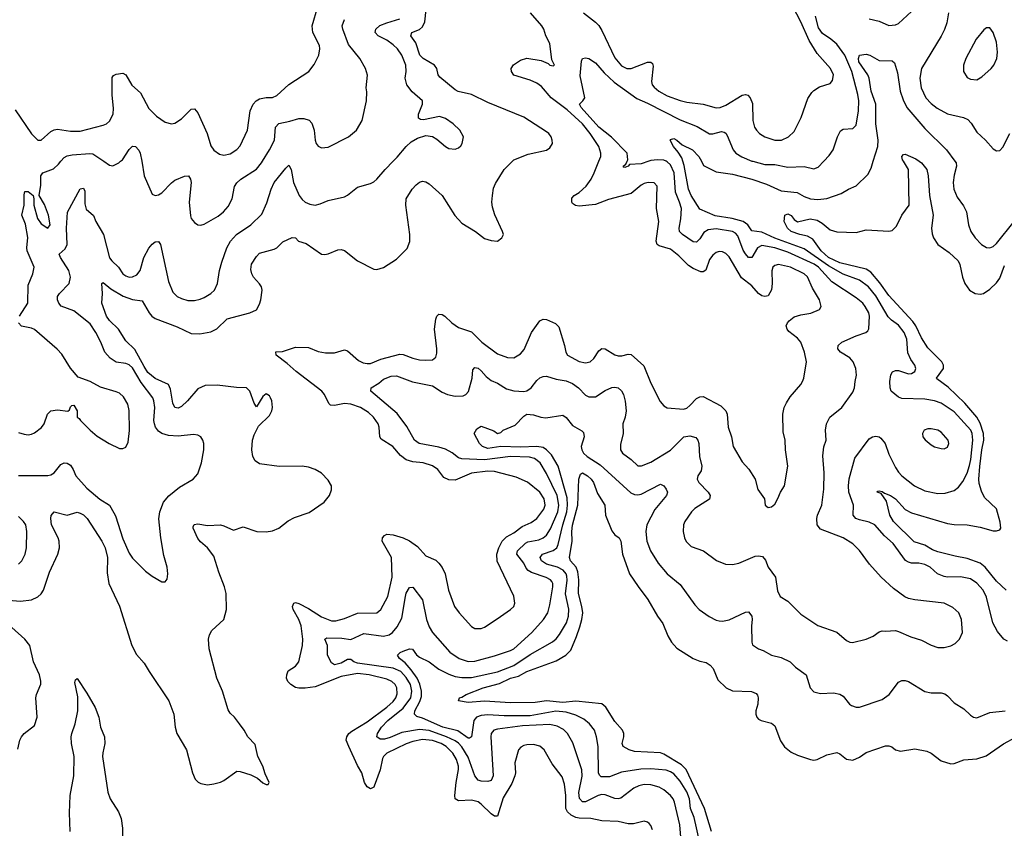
# Model space of a CAD drawing. Header units: inches. Extents: x 1305375 to 1407406, y 744550 to 841633.
# Tile 305 of 509: x 1373258 to 1379298, y 775909 to 780869. Entities that reach past the tile are written whole.
import ezdxf

# ---------------------------------------------------------------- set-up
doc = ezdxf.new("R2010")
doc.units = ezdxf.units.IN
doc.header["$MEASUREMENT"] = 0
doc.layers.add('B3777', color=7, linetype='Continuous')
doc.layers.add('B3778', color=7, linetype='Continuous')

msp = doc.modelspace()

# ---------------------------------------------------------------- linework, layer by layer
at = {"layer": 'B3777', "color": 5}
for points, elevation in [([(1373190, 777308.1), (1373262.4, 777302.4), (1373329.9, 777310.1), (1373370, 777328.4), (1373390, 777347.1), (1373403.2, 777370), (1373440.9, 777479.1), (1373491.3, 777590), (1373502.5, 777630), (1373500.8, 777670), (1373494.4, 777690), (1373453.3, 777770), (1373448.4, 777810), (1373451.6, 777828.4), (1373470, 777850.4), (1373550, 777830.3), (1373610, 777847.2), (1373630, 777842.7), (1373650, 777831.4), (1373672.1, 777810), (1373762.4, 777670), (1373783, 777630), (1373797.3, 777570), (1373795.6, 777475.6), (1373805.4, 777410), (1373870.7, 777270.7), (1373946, 777030), (1373974.8, 776974.8), (1374022.5, 776922.5), (1374052, 776870), (1374174, 776690), (1374203.1, 776610), (1374212.2, 776530), (1374222.4, 776490), (1374282.4, 776390), (1374318, 776250), (1374334, 776210), (1374352.3, 776192.3), (1374370, 776183), (1374410, 776176.4), (1374450, 776182), (1374490, 776192), (1374510, 776202), (1374590, 776259.1), (1374610, 776258), (1374677, 776237), (1374716.1, 776216.1), (1374750, 776187.7), (1374770, 776178), (1374782, 776178), (1374788, 776190), (1374763.3, 776243.3), (1374749.4, 776290), (1374718.4, 776350), (1374702, 776422), (1374657.2, 776470), (1374636, 776510), (1374607.3, 776550), (1374576.2, 776590), (1374550, 776615.1), (1374536.6, 776636.6), (1374502.7, 776750), (1374466.6, 776830), (1374420.3, 777010), (1374417.1, 777070), (1374423.4, 777096.6), (1374437.3, 777122.7), (1374510.7, 777190), (1374526, 777250), (1374524.4, 777350), (1374514.8, 777390), (1374479, 777479), (1374450, 777578), (1374410, 777629.7), (1374366.6, 777666.6), (1374350, 777686.9), (1374321.4, 777750), (1374322.5, 777757.5), (1374328.4, 777771.6), (1374350, 777776.9), (1374410, 777766.4), (1374490, 777769.4), (1374510, 777765), (1374570, 777737.1), (1374630, 777758.3), (1374712, 777730), (1374770, 777726.9), (1374810, 777734), (1374847, 777750), (1374905, 777795), (1374944.1, 777815.9), (1375034.6, 777845.4), (1375126.3, 777910), (1375158.3, 777950), (1375170, 777984.7), (1375171.1, 778010), (1375150, 778045.1), (1375110, 778087.6), (1375070, 778109.7), (1375030, 778124.7), (1374990, 778131.1), (1374850, 778127.1), (1374730, 778145.1), (1374702.6, 778162.6), (1374688.4, 778190), (1374682.4, 778230), (1374686.6, 778290), (1374696.8, 778323.2), (1374723.6, 778376.4), (1374790, 778441.6), (1374804, 778470), (1374808.3, 778490), (1374805.4, 778530), (1374796.9, 778550), (1374790, 778560.7), (1374770, 778574.3), (1374750, 778557.6), (1374710, 778494.5), (1374696.3, 778516.3), (1374670.7, 778590), (1374650, 778610.8), (1374587.3, 778612.7), (1374470, 778627.1), (1374395.6, 778624.4), (1374350, 778603.9), (1374287.6, 778530), (1374250, 778496.5), (1374230, 778486.3), (1374209.3, 778489.3), (1374196.6, 778516.6), (1374182.9, 778602.9), (1374170.5, 778630), (1374090, 778668), (1374044.7, 778704.7), (1374020.8, 778740.8), (1373965.5, 778845.5), (1373910, 778898.2), (1373863.6, 778970), (1373810, 779022.8), (1373791.6, 779050), (1373761.8, 779130), (1373765.3, 779190), (1373761.2, 779250), (1373770, 779256.3), (1373816.9, 779216.9), (1373893.1, 779173.1), (1373950, 779152.1), (1374010, 779144.2), (1374052.3, 779070), (1374068.7, 779050), (1374090, 779036.2), (1374224, 778984), (1374310, 778944.2), (1374362.3, 778942.3), (1374430, 778954.8), (1374466.8, 778973.2), (1374530, 779034.7), (1374670, 779070.2), (1374710, 779089.1), (1374730, 779123.1), (1374738.2, 779150), (1374745.4, 779210), (1374740.7, 779230), (1374730, 779248.3), (1374693.3, 779290), (1374682, 779310), (1374675.9, 779335.9), (1374681.2, 779370), (1374710, 779416), (1374730, 779436.5), (1374819.7, 779460.3), (1374836.4, 779470), (1374873, 779507), (1374930, 779532.2), (1374950, 779530.6), (1374969.2, 779509.2), (1375015.3, 779495.3), (1375110, 779430.3), (1375130, 779427.6), (1375150, 779432.6), (1375210, 779457.4), (1375230, 779458.7), (1375250, 779452.2), (1375330, 779388.9), (1375430, 779339.3), (1375450, 779337.1), (1375490, 779348.4), (1375570, 779399.5), (1375635, 779465), (1375651.6, 779508.4), (1375651.6, 779550), (1375626.3, 779730), (1375628.9, 779770), (1375666.4, 779830), (1375690, 779856), (1375710, 779871.8), (1375730, 779878), (1375750, 779874), (1375770, 779862), (1375850.2, 779790), (1375926.8, 779666.8), (1375970, 779621.1), (1376053.4, 779570), (1376110, 779525.5), (1376150, 779513.4), (1376190, 779511), (1376215.3, 779530), (1376225.2, 779550), (1376220.9, 779570), (1376172.5, 779672.5), (1376158.5, 779718.5), (1376155.2, 779750), (1376158.1, 779790), (1376165.4, 779834.6), (1376176.5, 779863.5), (1376231.2, 779948.8), (1376282, 780000)], 1120), ([(1373250, 778073.5), (1373430, 778073.8), (1373450, 778076.9), (1373469.6, 778090), (1373510, 778140.3), (1373530, 778150.3), (1373550, 778148.8), (1373570, 778136.5), (1373586.7, 778110), (1373603.2, 778070), (1373670, 777994.8), (1373750, 777927.8), (1373808.4, 777890), (1373817.6, 777877.6), (1373845.1, 777825.1), (1373890, 777684.9), (1373930, 777596.3), (1373950, 777566.4), (1374030, 777486.8), (1374070, 777454.8), (1374130, 777421), (1374150, 777421), (1374162, 777438), (1374166, 777470), (1374162, 777510), (1374142.6, 777582.6), (1374123.5, 777690), (1374112.6, 777807.4), (1374117.4, 777850), (1374141.1, 777910), (1374172.7, 777947.3), (1374238.3, 778001.7), (1374322.7, 778050), (1374350, 778084), (1374374.3, 778150), (1374387.8, 778230), (1374387.3, 778270), (1374382, 778290), (1374370, 778309.2), (1374350, 778320.7), (1374323.9, 778323.9), (1374230, 778314.8), (1374170, 778317.2), (1374130, 778329.8), (1374110, 778345.6), (1374092.2, 778370), (1374084.9, 778390), (1374081.7, 778410), (1374087.3, 778490), (1374082, 778530), (1374074.3, 778550), (1374002.4, 778642.4), (1373950, 778734), (1373930, 778751.2), (1373910, 778758.8), (1373850, 778768.1), (1373813.4, 778793.4), (1373779.8, 778830), (1373755.8, 778890), (1373725, 778950), (1373690, 779002.6), (1373590, 779083), (1373511.7, 779111.7), (1373498, 779130), (1373490.8, 779150), (1373490.8, 779170), (1373501.8, 779190), (1373562, 779250), (1373569.2, 779290), (1373558.6, 779330), (1373508.9, 779410), (1373501.3, 779430), (1373537.4, 779462.6), (1373549.9, 779490), (1373545.2, 779590), (1373551.2, 779688.8), (1373630, 779831), (1373650, 779836), (1373657.2, 779817.2), (1373658.2, 779738.2), (1373665.9, 779705.9), (1373710, 779666.8), (1373725.3, 779630), (1373771.7, 779551.7), (1373810, 779408.9), (1373822.6, 779390), (1373863.5, 779350), (1373890, 779310.2), (1373910, 779296.5), (1373930, 779290.2), (1373950, 779291.1), (1373976.6, 779303.4), (1373997, 779330), (1374020.5, 779410), (1374050, 779466.5), (1374070, 779492.6), (1374090, 779506), (1374110, 779508), (1374121.1, 779490), (1374170, 779263), (1374197.7, 779197.7), (1374224.4, 779170), (1374250, 779157.7), (1374290, 779146.7), (1374330, 779145.5), (1374366.1, 779153.9), (1374390, 779165.2), (1374430, 779189.1), (1374452.3, 779210), (1374472.3, 779250), (1374483.1, 779330), (1374497.7, 779382.3), (1374529.8, 779470), (1374552.3, 779510), (1374588.3, 779550), (1374675.6, 779610), (1374744.5, 779675.5), (1374774.6, 779745.4), (1374800.3, 779830), (1374819.8, 779870), (1374890, 779958.4), (1374910, 779975.5), (1374923.7, 779950), (1374938.8, 779870), (1374972.1, 779790), (1374990, 779765.2), (1375010, 779749.3), (1375037.4, 779737.4), (1375070, 779731.1), (1375101.6, 779738.4), (1375150, 779760.3), (1375250, 779781.6), (1375270, 779792.7), (1375330, 779842.3), (1375410, 779863.1), (1375430, 779874), (1375450, 779890.4), (1375500.5, 779950), (1375549.4, 780000)], 1140), ([(1373256.4, 779050), (1373307.7, 779130), (1373310, 779241), (1373338, 779310), (1373346.3, 779350), (1373303.7, 779450), (1373301, 779470), (1373307.4, 779532.6), (1373294.6, 779614.6), (1373270.7, 779670), (1373284.7, 779730), (1373285.1, 779794.9), (1373290, 779814), (1373310, 779814.9), (1373340.7, 779790), (1373344.9, 779770), (1373344.1, 779730), (1373368.4, 779650), (1373390, 779616), (1373430.8, 779589.2), (1373444.2, 779610), (1373435.4, 779670), (1373410, 779735.1), (1373377.6, 779790), (1373387.2, 779852.8), (1373388.7, 779910), (1373399.6, 779930), (1373465.3, 779954.7), (1373496.9, 779983.1), (1373511.1, 780000)], 1160), ([(1373774.2, 780000), (1373810, 779975.8), (1373830, 779972.4), (1373866.3, 779990), (1373877.5, 780000)], 1160), ([(1374006.5, 780000), (1374022.3, 779910), (1374070, 779799.1), (1374090, 779790.5), (1374110, 779794.9), (1374130, 779806.7), (1374190, 779868.8), (1374210, 779883.6), (1374270, 779908.9), (1374292.7, 779910), (1374305.7, 779890), (1374309.2, 779869.2), (1374297.7, 779750), (1374305.1, 779665.1), (1374310.3, 779650), (1374330, 779623.8), (1374350, 779610.4), (1374370, 779608.5), (1374390, 779614.9), (1374476.5, 779663.5), (1374509.4, 779690.6), (1374537.4, 779722.6), (1374561, 779770), (1374574.9, 779845.1), (1374590, 779868.5), (1374614.7, 779890), (1374710, 779952.2), (1374741, 779990), (1374747.4, 780000)], 1160), ([(1377139.8, 775899.8), (1377130, 775926), (1377119.4, 775939.4), (1377110, 775947), (1377090, 775952), (1377022.8, 775937.2), (1376990, 775936.5), (1376929.8, 775949.8), (1376830, 775954.2), (1376762, 775970), (1376690, 775971.7), (1376670, 775975.8), (1376641.1, 775990), (1376618.8, 776010), (1376608.8, 776030), (1376607.5, 776110), (1376600.7, 776180.7), (1376585.2, 776225.2), (1376524.4, 776304.4), (1376476, 776390), (1376450, 776411.8), (1376410, 776423.8), (1376370, 776421.8), (1376350, 776416.1), (1376333, 776407), (1376318.9, 776390), (1376295.6, 776310), (1376299.7, 776250), (1376296.2, 776230), (1376276.7, 776183.3), (1376224.8, 776095.2), (1376190, 775984.2), (1376170, 775983.8), (1376150, 775998), (1376090, 776057.8), (1376070, 776071.9), (1376030, 776082.5), (1375950, 776078.4), (1375930, 776089.8), (1375926.7, 776110), (1375935, 776190), (1375949.3, 776270), (1375949.2, 776290.8), (1375938.4, 776330), (1375914.5, 776370), (1375874.8, 776410), (1375842.7, 776430), (1375790, 776448.4), (1375730, 776452.9), (1375670, 776442.1), (1375630, 776427.9), (1375510, 776369.9), (1375490.1, 776350), (1375483.8, 776336.2), (1375470, 776266.6), (1375432.8, 776167.2), (1375430, 776161.3), (1375410, 776151.1), (1375390, 776162.6), (1375373.8, 776190), (1375357.7, 776250), (1375330, 776294.7), (1375276.5, 776410), (1375261.7, 776450), (1375265.4, 776470), (1375277.6, 776490), (1375295.8, 776504.2), (1375390, 776561.9), (1375510, 776651.2), (1375550, 776687.5), (1375564.9, 776710), (1375573.3, 776733.3), (1375571.2, 776770), (1375560.6, 776790), (1375541.4, 776810), (1375510, 776823.6), (1375402.4, 776850), (1375330, 776859.1), (1375230, 776839.9), (1375070, 776777.6), (1375010, 776768.9), (1374970, 776768.8), (1374950, 776773.4), (1374922.4, 776790), (1374902.8, 776810), (1374894.8, 776830), (1374896.4, 776850), (1374906.1, 776873.9), (1374950, 776904), (1374969.9, 776930.1), (1374993.3, 777030), (1374994.7, 777070), (1374984.6, 777150), (1374970.4, 777190), (1374936.4, 777250), (1374931.8, 777270), (1374939.5, 777290), (1374950, 777294.7), (1374970, 777288.5), (1375030, 777257), (1375110, 777205.2), (1375170, 777181.9), (1375197.9, 777182.1), (1375250, 777194.8), (1375330, 777229.4), (1375449.8, 777230.2), (1375473.3, 777250), (1375517.5, 777330), (1375543.6, 777450), (1375538.7, 777570), (1375481.7, 777670), (1375483, 777690), (1375495.5, 777704.5), (1375510, 777712.3), (1375550, 777709.3), (1375610.1, 777690.1), (1375650, 777671.4), (1375697.8, 777637.8), (1375750, 777580.9), (1375810, 777552.9), (1375830, 777535.3), (1375850, 777508.5), (1375868.4, 777470), (1375889.1, 777370), (1375924.9, 777270), (1375953.7, 777230), (1376030, 777146), (1376050, 777134.4), (1376090, 777133.7), (1376110, 777142), (1376186.9, 777193.1), (1376270, 777250.4), (1376289.6, 777270), (1376296.3, 777290), (1376290, 777333.2), (1376188.2, 777548.2), (1376184.3, 777590), (1376196.9, 777630), (1376218, 777670), (1376243.5, 777696.5), (1376290, 777720.9), (1376340.9, 777759.1), (1376395.5, 777784.5), (1376430, 777809.3), (1376473.9, 777866.1), (1376481.5, 777890), (1376474.7, 777930), (1376450, 777971.4), (1376372.9, 778032.9), (1376303.6, 778063.6), (1376170, 778096.6), (1376130, 778099.9), (1376030, 778088.1), (1375930, 778044.7), (1375890, 778046.5), (1375861, 778061), (1375822.3, 778110), (1375790, 778132.3), (1375732.7, 778150), (1375670, 778156.2), (1375630, 778169.8), (1375595.1, 778195.1), (1375546.4, 778250), (1375475.4, 778295.4), (1375467.3, 778310), (1375464.2, 778370), (1375456.4, 778390), (1375427.7, 778430), (1375398.5, 778458.5), (1375348.2, 778490), (1375289.4, 778510.6), (1375250, 778514.9), (1375190, 778501.2), (1375164, 778504), (1375154.7, 778514.7), (1375128.7, 778570), (1375111.7, 778590), (1374953.3, 778710), (1374899.7, 778759.7), (1374830.9, 778810), (1374830, 778830.8), (1374870, 778832.4), (1374950, 778860.2), (1375030, 778858.9), (1375090, 778832.8), (1375134.3, 778825.7), (1375190, 778825.7), (1375250, 778844.2), (1375270, 778837.2), (1375337.4, 778777.4), (1375364.7, 778764.7), (1375390, 778759.3), (1375410, 778760.6), (1375474.2, 778785.8), (1375590, 778817.8), (1375610, 778815.2), (1375670, 778792.6), (1375710, 778783), (1375750, 778779.7), (1375790, 778783.2), (1375810, 778799.3), (1375816.9, 778823.1), (1375818.1, 778850), (1375802.2, 778970), (1375810, 779030.8), (1375816.9, 779050), (1375830, 779061.5), (1375850, 779059.7), (1375866.7, 779050), (1375908.4, 779008.4), (1375950, 778981.5), (1376030, 778954.9), (1376092.2, 778890), (1376190, 778819.8), (1376250, 778796.5), (1376290, 778794.9), (1376330, 778818.5), (1376353.5, 778846.5), (1376398.7, 778950), (1376450, 779022), (1376470, 779032.4), (1376490, 779030.2), (1376545.4, 779005.4), (1376564.7, 778984.7), (1376600.8, 778870), (1376607.9, 778830), (1376618.4, 778810), (1376690, 778772.4), (1376730, 778763.2), (1376757, 778770), (1376780.4, 778790), (1376810, 778837.4), (1376830, 778851.4), (1376850, 778850.2), (1376910, 778812.1), (1376930, 778806.3), (1376952.7, 778807.3), (1376990, 778817.7), (1377010, 778816), (1377086.5, 778746.5), (1377130, 778639.3), (1377186.7, 778526.7), (1377210, 778499.5), (1377230, 778488.8), (1377330, 778478.9), (1377350, 778486), (1377370, 778502.3), (1377410, 778545.2), (1377430, 778556.1), (1377450, 778557.7), (1377559.3, 778499.3), (1377590, 778470.3), (1377598.2, 778450), (1377604.2, 778370), (1377624.2, 778310), (1377635.5, 778250), (1377690, 778157.3), (1377731.6, 778111.6), (1377770.5, 778050), (1377787, 777987), (1377826.8, 777930), (1377831.3, 777890), (1377850, 777876), (1377870, 777881), (1377890, 777898), (1377910, 777931.3), (1377924.5, 777970), (1377949.7, 778010.3), (1377971.2, 778130), (1377955.6, 778230), (1377953.6, 778290), (1377941.7, 778341.7), (1377939.8, 778450), (1377948.7, 778490), (1377961.5, 778518.5), (1377985.4, 778554.6), (1378049.7, 778630), (1378061, 778650), (1378068.5, 778670), (1378084.8, 778770), (1378073.3, 778830), (1378051.1, 778890), (1378030, 778915.4), (1377976.3, 778956.3), (1377965.4, 778970), (1377960.5, 778990), (1377967.6, 779010), (1377978, 779022), (1378010, 779046), (1378050, 779058.3), (1378111.6, 779068.4), (1378165.2, 779090), (1378175.1, 779110), (1378163.6, 779150), (1378121.5, 779221.5), (1378090, 779291.6), (1378070, 779310.5), (1377986.3, 779350), (1377913, 779367), (1377890, 779361.5), (1377878.5, 779350), (1377872, 779328), (1377874.5, 779250), (1377869.3, 779210.7), (1377850, 779175.6), (1377830, 779169.8), (1377810, 779175.6), (1377790, 779189.8), (1377750, 779235.9), (1377686, 779286), (1377610, 779413.5), (1377590, 779434.5), (1377570, 779445.3), (1377550, 779447.4), (1377530, 779440.4), (1377510, 779424.8), (1377490, 779398), (1377466.9, 779333.1), (1377450, 779321.8), (1377437.1, 779322.9), (1377390, 779343.2), (1377361.6, 779361.6), (1377301.1, 779421.1), (1377250, 779461.5), (1377180.6, 779480.6), (1377169.5, 779489.5), (1377163, 779510), (1377178.6, 779630), (1377164.2, 779710), (1377167.9, 779847.9), (1377150, 779867.6), (1377114, 779870), (1377090, 779863.5), (1377070, 779853.3), (1377010, 779802.4), (1376870, 779765.5), (1376790, 779735.6), (1376690, 779723.8), (1376668.6, 779728.6), (1376650, 779742), (1376644.7, 779750), (1376646.3, 779773.7), (1376659.7, 779790), (1376690, 779808.4), (1376733.4, 779846.6), (1376763, 779890), (1376782.8, 779930), (1376811.2, 780000)], 1080), ([(1377320.7, 775780.7), (1377306.9, 775930), (1377274.1, 776070), (1377266.3, 776090), (1377251.4, 776110), (1377210, 776144.3), (1377180.6, 776160.6), (1377130, 776176.6), (1377090, 776177.8), (1377055.3, 776170), (1377024.8, 776155.2), (1376946.4, 776093.6), (1376930, 776089.4), (1376910, 776091.5), (1376850, 776114.1), (1376830, 776115.8), (1376807.7, 776110), (1376730, 776070.5), (1376710, 776070.7), (1376692, 776092), (1376688, 776128), (1376709.3, 776229.3), (1376706.9, 776266.9), (1376652.2, 776432.2), (1376617.8, 776490), (1376594.1, 776514.1), (1376556, 776536), (1376510, 776545.4), (1376342.5, 776537.5), (1376190, 776516.9), (1376166, 776510), (1376151.1, 776490), (1376148.1, 776470), (1376163.2, 776230), (1376150, 776203.1), (1376130, 776195.3), (1376090, 776198.5), (1376070, 776204.8), (1376050, 776231.2), (1376010, 776344.9), (1375970, 776408.5), (1375950.5, 776430.5), (1375930, 776444.8), (1375876.9, 776470), (1375770, 776508.5), (1375710, 776515), (1375603.4, 776496.6), (1375530, 776465.2), (1375496.6, 776456.6), (1375470, 776455.5), (1375450, 776469.6), (1375453.3, 776490), (1375477, 776530), (1375516.9, 776570), (1375610, 776646.5), (1375656.9, 776710), (1375663.6, 776750), (1375654.6, 776790), (1375630, 776833.6), (1375596.3, 776870), (1375550, 776892), (1375330, 776921.5), (1375308.9, 776930), (1375290, 776944.3), (1375270, 776945.2), (1375230, 776920.9), (1375190, 776911.2), (1375170, 776923.6), (1375147.1, 776970), (1375147.3, 777030), (1375129.7, 777070), (1375142.7, 777077.3), (1375234.8, 777074.8), (1375290, 777066.7), (1375370, 777104), (1375490, 777087.1), (1375524.5, 777095.5), (1375546, 777110), (1375574.6, 777145.4), (1375602.2, 777197.8), (1375624.5, 777330), (1375630, 777350.4), (1375650, 777386.4), (1375670, 777388.2), (1375729.3, 777309.3), (1375753.1, 777190), (1375770, 777144.2), (1375790, 777108.9), (1375897.3, 776990), (1375954.3, 776950), (1376010, 776931.3), (1376050, 776934), (1376170, 776965.8), (1376270, 776998.7), (1376290, 777009.4), (1376399.8, 777110), (1376471.8, 777190), (1376497.4, 777230), (1376510, 777278.8), (1376527.9, 777390), (1376529.1, 777410), (1376522.6, 777422.6), (1376513.4, 777433.4), (1376488, 777448), (1376397.7, 777477.7), (1376376.5, 777490), (1376364.4, 777504.4), (1376350, 777535.6), (1376307.5, 777590), (1376313, 777610), (1376361.3, 777658.7), (1376375, 777665), (1376442.6, 777677.4), (1376470.3, 777689.7), (1376490, 777707.2), (1376514.3, 777745.7), (1376560.3, 777850), (1376566.1, 777890), (1376556.1, 777950), (1376490, 778085.6), (1376451.2, 778150), (1376417.2, 778177.2), (1376385.7, 778185.7), (1376270, 778189), (1376110, 778169.3), (1375970, 778174.5), (1375950, 778181.3), (1375911.6, 778211.6), (1375870, 778234.1), (1375830, 778246.4), (1375708, 778270), (1375680.3, 778290), (1375633.3, 778373.3), (1375574, 778454), (1375411.8, 778590), (1375415.1, 778610), (1375461.8, 778638.2), (1375490, 778663.1), (1375538, 778682), (1375570, 778684.7), (1375667.9, 778647.9), (1375790, 778623.2), (1375850, 778583.5), (1375881.6, 778570), (1375930, 778560.1), (1375977.7, 778562.3), (1375995.8, 778570), (1376011.1, 778588.9), (1376033.3, 778670), (1376038.4, 778721.6), (1376050, 778734.9), (1376070, 778730.3), (1376090, 778715.3), (1376120.7, 778680.7), (1376150, 778656.1), (1376190, 778640.2), (1376245.1, 778605.1), (1376290, 778592.3), (1376350, 778588.9), (1376370, 778592.9), (1376396.8, 778610), (1376430, 778656.5), (1376448.3, 778671.7), (1376470, 778680.9), (1376490, 778682), (1376550, 778663), (1376610, 778652.8), (1376650, 778636.9), (1376686.6, 778610), (1376730, 778565.8), (1376750, 778555.2), (1376790, 778555.6), (1376850, 778594.7), (1376890, 778612.1), (1376910, 778615.2), (1376930, 778610.2), (1376950, 778592.9), (1376962.5, 778570), (1376972.1, 778527.9), (1376977.8, 778470), (1376972.2, 778430), (1376959, 778390), (1376961.1, 778330), (1376943.8, 778263.8), (1376943.8, 778230), (1376957.1, 778210), (1377010, 778171.6), (1377050, 778132.9), (1377071.8, 778131.8), (1377130, 778154.8), (1377250, 778227.7), (1377332, 778310), (1377370, 778316), (1377405.2, 778305.2), (1377418.3, 778290), (1377424.7, 778270), (1377427.9, 778190), (1377443.8, 778130), (1377439.4, 778100.6), (1377418.4, 778070), (1377414, 778050), (1377424.9, 778030), (1377482.3, 777970), (1377494, 777950), (1377490, 777928.4), (1377399.6, 777870), (1377380.3, 777850), (1377339.5, 777790), (1377330.3, 777770), (1377328.8, 777730), (1377336.5, 777690), (1377347.1, 777667.1), (1377376.4, 777636.4), (1377452.7, 777610), (1377532.3, 777552.3), (1377588.2, 777528.2), (1377630, 777527.7), (1377670, 777534.7), (1377770, 777577.3), (1377790, 777580.9), (1377815.1, 777575.1), (1377833.4, 777553.4), (1377850.3, 777510), (1377895.6, 777450), (1377906.1, 777366.1), (1377922.4, 777330), (1377970, 777301.3), (1378050, 777221.6), (1378153.5, 777153.5), (1378270, 777111.8), (1378330, 777060.7), (1378350, 777050.6), (1378368, 777048), (1378451.2, 777068.8), (1378493.1, 777086.9), (1378530, 777113), (1378550, 777120.5), (1378570, 777117.1), (1378630, 777122.4), (1378650, 777116.4), (1378724.2, 777084.2), (1378790, 777063.1), (1378850, 777032.7), (1378890, 777018.4), (1378930, 777018.4), (1378971.2, 777028.8), (1378997.4, 777042.6), (1379023.7, 777070), (1379042, 777110), (1379035.1, 777190), (1379018.4, 777230), (1378983.1, 777263.1), (1378930, 777290.8), (1378750.3, 777309.7), (1378710, 777319.1), (1378688.8, 777328.8), (1378618.8, 777378.8), (1378542, 777450), (1378471.1, 777530), (1378410, 777612.6), (1378370, 777654.5), (1378310, 777690.8), (1378170, 777744.5), (1378150.8, 777770), (1378147.9, 777810), (1378152, 777830), (1378178.5, 777890), (1378191.7, 777988.3), (1378193.8, 778090), (1378185.7, 778194.3), (1378191.9, 778248.1), (1378205.1, 778290), (1378202.3, 778350), (1378207.6, 778390), (1378229, 778431), (1378301.3, 778490), (1378370, 778584.4), (1378379.2, 778610), (1378382.7, 778650), (1378392.5, 778687.5), (1378386.8, 778730), (1378371.6, 778770), (1378350, 778794.2), (1378293.3, 778830), (1378277.3, 778850), (1378278.9, 778870), (1378301.3, 778890), (1378389.1, 778929.1), (1378449.5, 778950), (1378460.3, 778959.7), (1378467.9, 778972.1), (1378471.1, 779050), (1378466.3, 779070), (1378445.4, 779110), (1378429.8, 779130), (1378390, 779163.4), (1378239.8, 779259.8), (1378158.1, 779350), (1378131.3, 779370), (1377970, 779443.4), (1377890, 779469.6), (1377810, 779483), (1377784.4, 779470), (1377750, 779409.7), (1377730, 779410.8), (1377710, 779431.5), (1377695.7, 779455.7), (1377663.8, 779543.8), (1377650, 779558.4), (1377630, 779569.3), (1377530, 779585.8), (1377480.9, 779579.1), (1377455.7, 779564.3), (1377430, 779524.2), (1377410, 779504.1), (1377390, 779505.2), (1377324.1, 779550), (1377306.1, 779570), (1377303.2, 779590), (1377313.9, 779646.1), (1377317.1, 779710), (1377306.7, 779750), (1377281.7, 779810), (1377273.5, 779930), (1377250, 779978.5), (1377230, 779997.3), (1377224.1, 780000)], 1060), ([(1377117, 780000), (1377070, 779985.4), (1376999.1, 779980.9), (1376990, 779969.7), (1376970, 779962), (1376963.9, 779963.9), (1376959.3, 779970), (1376977.5, 779982.5), (1376985.2, 780000)], 1060), ([(1379317.7, 777057.7), (1379295.8, 777070), (1379256.1, 777116.1), (1379227.4, 777170), (1379190, 777327), (1379169, 777370), (1379130, 777413.5), (1379090, 777438.6), (1379030, 777451.3), (1378950.1, 777449.9), (1378930, 777453.7), (1378889.2, 777469.2), (1378842.6, 777510), (1378810, 777527.1), (1378774.6, 777534.6), (1378730, 777535.5), (1378710, 777540.5), (1378691.7, 777551.7), (1378616.5, 777656.5), (1378562.9, 777702.9), (1378504.5, 777770), (1378470, 777786.6), (1378410, 777800.2), (1378388, 777810), (1378379.2, 777819.2), (1378372.1, 777830), (1378373.3, 777890), (1378345.5, 777970), (1378343, 778010), (1378346.7, 778053.3), (1378381.6, 778178.4), (1378470, 778297), (1378490, 778310.3), (1378510, 778314.3), (1378530, 778310.3), (1378541.8, 778301.8), (1378567.6, 778270), (1378590, 778203.8), (1378630, 778122.4), (1378650, 778093.4), (1378670, 778071.7), (1378746.7, 778010), (1378810, 777978.6), (1378890, 777962.9), (1378936.4, 777963.6), (1378990, 777980.7), (1379017.9, 778002.1), (1379044.5, 778035.5), (1379070, 778087.6), (1379085.1, 778134.9), (1379092.7, 778170), (1379104.5, 778290), (1379100.9, 778330), (1379092.5, 778350), (1378990, 778462.4), (1378910, 778516), (1378870, 778530.7), (1378810, 778541.6), (1378670, 778544.2), (1378650, 778553.7), (1378604.4, 778590), (1378597.6, 778610), (1378595.8, 778650), (1378602.6, 778690), (1378612.3, 778707.7), (1378630, 778717.6), (1378650, 778717.4), (1378710, 778697.3), (1378730, 778698), (1378749.6, 778710), (1378755.5, 778730), (1378749.7, 778750), (1378724.6, 778784.6), (1378705.9, 778825.9), (1378699.5, 778910), (1378683, 778950), (1378650, 778995.4), (1378605.8, 779025.8), (1378585.7, 779045.7), (1378510, 779174.2), (1378464.9, 779230), (1378410, 779270.3), (1378310, 779307.7), (1378219.8, 779359.8), (1378070, 779464.1), (1377890, 779527.7), (1377810, 779565.6), (1377750, 779573.6), (1377725, 779610), (1377696.8, 779630), (1377628.4, 779648.4), (1377525.4, 779665.4), (1377430, 779705.6), (1377378.1, 779790), (1377360.4, 779830), (1377333.5, 779973.5), (1377326, 780000)], 1040), ([(1377440.1, 780000), (1377454, 779974), (1377530, 779935.5), (1377630, 779921.5), (1377750.1, 779890.1), (1377838.8, 779858.8), (1377930, 779818.5), (1378027.9, 779807.9), (1378070, 779783.8), (1378110, 779769.4), (1378153.7, 779766.3), (1378209, 779771), (1378298.5, 779801.5), (1378342.7, 779830), (1378389.8, 779850.2), (1378461.4, 779918.6), (1378481.9, 779958.1), (1378494.8, 780000)], 1040), ([(1377755.3, 780000), (1377830, 779979.5), (1377890, 779981.2), (1377970, 779964.4), (1378070, 779967.7), (1378130, 779954.3), (1378156.4, 779963.6), (1378190.8, 780000)], 1060), ([(1379310.7, 777370), (1379250, 777423.9), (1379181.8, 777510), (1379150, 777534.8), (1379070, 777564.5), (1378997.2, 777577.2), (1378890, 777604.2), (1378857.1, 777617.1), (1378810, 777645.5), (1378745.6, 777665.6), (1378618, 777790), (1378595.6, 777830), (1378576.1, 777916.1), (1378543, 777963), (1378519.3, 777970), (1378522.5, 777977.5), (1378530, 777979.1), (1378550, 777975.2), (1378564.2, 777964.2), (1378601.1, 777950), (1378630, 777930.2), (1378690, 777864.6), (1378730, 777843.7), (1378950, 777779.1), (1378990, 777772.9), (1379071.3, 777771.3), (1379150, 777756.8), (1379230, 777734.2), (1379250, 777733.4), (1379270, 777740.3), (1379276.1, 777750), (1379273.8, 777786.2), (1379250, 777868.5), (1379177.8, 777937.8), (1379157.7, 777977.7), (1379144.6, 778024.6), (1379142.5, 778050), (1379148.9, 778128.9), (1379161, 778230), (1379173.3, 778290), (1379170.5, 778330), (1379150, 778394.7), (1379130, 778430.9), (1379057.1, 778517.1), (1378954.7, 778614.7), (1378884.8, 778664.8), (1378882.4, 778670), (1378925.6, 778730), (1378925.3, 778750), (1378914.5, 778770), (1378830, 778855.1), (1378790, 778917.7), (1378756.6, 778990), (1378738.1, 779018.1), (1378590, 779177.9), (1378535, 779255), (1378480.2, 779320.2), (1378450, 779339.4), (1378290, 779377.2), (1378219.9, 779410), (1378175.8, 779450), (1378122.8, 779522.8), (1378090, 779541.8), (1378043.7, 779550), (1377991.5, 779570), (1377967.7, 779590), (1377948.4, 779630), (1377951.4, 779668.6), (1377970, 779676.9), (1377990, 779666.7), (1378010, 779642), (1378030, 779629.1), (1378106.5, 779646.5), (1378150, 779638.2), (1378180.3, 779620.3), (1378230, 779580.3), (1378270, 779566.7), (1378390, 779563.2), (1378450, 779579.3), (1378590, 779571.3), (1378610, 779575.2), (1378637.3, 779602.7), (1378670, 779670.4), (1378713.7, 779730), (1378709.6, 779950), (1378680.2, 780000)], 1020), ([(1378776, 780000), (1378790.3, 779990), (1378823.9, 779950), (1378831.5, 779910), (1378839.8, 779790), (1378860.9, 779670), (1378850.7, 779590), (1378855.2, 779555.2), (1378863.9, 779530), (1378890, 779489.4), (1378960.4, 779440.4), (1379014.5, 779390), (1379026.2, 779366.2), (1379041.9, 779290), (1379055.9, 779250), (1379085.8, 779210), (1379119.3, 779190), (1379150, 779184.3), (1379171.3, 779188.7), (1379210, 779215.2), (1379250, 779253.6), (1379270, 779284), (1379299.9, 779360.1)], 1020), ([(1378995.1, 780000), (1379002.4, 779990), (1379004.2, 779970), (1378990, 779914), (1378984.9, 779870), (1378989, 779830), (1379010, 779779.1), (1379047, 779727), (1379065.7, 779690), (1379078.9, 779610), (1379093.1, 779570), (1379119.5, 779530), (1379158.7, 779490), (1379190, 779470.3), (1379210, 779468.9), (1379230, 779477.7), (1379250, 779495.2), (1379359.8, 779630), (1379403.2, 779690), (1379427.5, 779750), (1379448.1, 779870), (1379433.8, 780000)], 1040), ([(1373250, 778337), (1373286.1, 778326.1), (1373310, 778323.1), (1373330, 778326.7), (1373350, 778334.4), (1373392.9, 778367.1), (1373407.8, 778390), (1373429.7, 778450), (1373450, 778468.5), (1373490, 778475.6), (1373552.5, 778467.5), (1373564.7, 778475.3), (1373570, 778494), (1373578, 778502), (1373590, 778504.7), (1373610.4, 778470), (1373611.3, 778430), (1373623, 778423), (1373630.6, 778410), (1373690.2, 778350.2), (1373734.1, 778314.1), (1373806.8, 778270), (1373870, 778239.3), (1373890, 778238), (1373910, 778247.3), (1373923.5, 778276.5), (1373930.9, 778349.1), (1373930.7, 778470.7), (1373922, 778510), (1373895.5, 778555.5), (1373870, 778577.3), (1373850, 778586.2), (1373754.1, 778614.1), (1373690, 778648.4), (1373616.6, 778676.6), (1373570, 778732), (1373517.2, 778817.2), (1373488.4, 778848.4), (1373350, 778967.4), (1373330, 778976.5), (1373269.8, 778989.8), (1373251.2, 779010)], 1160), ([(1377429.1, 775829.1), (1377396.1, 775976.1), (1377373.4, 776030), (1377367.7, 776090), (1377350, 776132.5), (1377310, 776198.1), (1377270, 776243.2), (1377250, 776256.1), (1377224.7, 776264.7), (1377130, 776274), (1377068.7, 776271.3), (1376950, 776253.6), (1376875.7, 776224.3), (1376825.1, 776225.1), (1376814.6, 776234.6), (1376809.3, 776249.3), (1376806.3, 776410), (1376796.8, 776470), (1376783.5, 776510), (1376754.2, 776550), (1376718, 776578), (1376670, 776602.6), (1376610, 776621.4), (1376548, 776628), (1376390, 776599.8), (1376230, 776598.1), (1376130, 776605.3), (1376090, 776601.8), (1376060.7, 776590), (1376044.1, 776570), (1376030.1, 776469.9), (1376017.3, 776462.7), (1376010, 776462.5), (1375946.6, 776506.6), (1375854.8, 776530), (1375730, 776585.5), (1375694.8, 776594.8), (1375681.1, 776610), (1375682.3, 776630), (1375713.8, 776686.2), (1375723.3, 776716.7), (1375722.4, 776750), (1375712.4, 776792.4), (1375695.5, 776830), (1375660.1, 776880.1), (1375623.3, 776923.3), (1375587.8, 776950), (1375576.8, 776970), (1375593.1, 776986.9), (1375610, 776995.7), (1375650, 777010.1), (1375666.9, 777006.9), (1375692.7, 776972.7), (1375710, 776958.9), (1375770, 776930.7), (1375830, 776885.4), (1375890, 776855), (1375930, 776840.7), (1375970, 776833), (1376030, 776833.8), (1376190, 776868.9), (1376290, 776907.5), (1376390, 776974.3), (1376527.2, 777052.8), (1376550, 777072), (1376570, 777098.2), (1376613.4, 777170), (1376625.6, 777210), (1376627.5, 777252.5), (1376606.5, 777346.5), (1376617.1, 777430), (1376615.3, 777455.3), (1376610.7, 777470.7), (1376592.3, 777492.3), (1376557.1, 777510), (1376489, 777530), (1376458.6, 777550), (1376451.6, 777570), (1376464.8, 777590), (1376530, 777612.7), (1376552.7, 777630), (1376562, 777650), (1376590.2, 777770), (1376614.3, 777850), (1376619.4, 777890), (1376616.7, 777936.7), (1376560.5, 778130), (1376520, 778200), (1376490.7, 778230.7), (1376470, 778244), (1376430, 778251.2), (1376330, 778245.7), (1376210, 778250.6), (1376130, 778239.1), (1376097.6, 778250), (1376079.6, 778270), (1376045.2, 778330), (1376061.5, 778358.5), (1376090, 778375.5), (1376166.4, 778346.4), (1376190, 778331), (1376210, 778336), (1376224, 778350), (1376297.8, 778382.2), (1376350, 778436.4), (1376370, 778448.4), (1376410, 778444.9), (1376454.8, 778430), (1376485.8, 778425.8), (1376590, 778443.7), (1376610, 778428.5), (1376650, 778379.7), (1376707.3, 778347.3), (1376716.2, 778336.2), (1376720.7, 778310), (1376703.2, 778250), (1376706.4, 778230), (1376717.7, 778210), (1376739.3, 778190), (1376818.1, 778138.1), (1377007.2, 777967.2), (1377030, 777956.6), (1377050, 777953.9), (1377070, 777957.9), (1377190, 778019.5), (1377210, 778010.4), (1377224.6, 777990), (1377232.9, 777970), (1377226, 777950), (1377155.4, 777864.6), (1377105.2, 777770), (1377100.2, 777730), (1377104.7, 777670), (1377128.2, 777610), (1377175.1, 777535.1), (1377230.1, 777470.1), (1377310, 777405.3), (1377399.2, 777279.2), (1377427.3, 777250), (1377487.1, 777207.1), (1377530, 777184.6), (1377550, 777180.9), (1377570, 777180.2), (1377610, 777188), (1377710, 777234.9), (1377730, 777235.8), (1377748.7, 777210), (1377751.6, 777190), (1377747.7, 777150), (1377748.8, 777050), (1377754, 777034), (1377790, 777010.5), (1377819.9, 776999.9), (1377870, 776970.5), (1377930, 776957.4), (1377985.3, 776930), (1378016.7, 776896.7), (1378083.1, 776850), (1378106.7, 776770), (1378130, 776745.5), (1378170, 776735.5), (1378250, 776740.4), (1378290, 776732.2), (1378310, 776719.3), (1378348.7, 776670), (1378361.3, 776661.3), (1378390, 776651.6), (1378410, 776652.7), (1378550, 776698.9), (1378592.8, 776730), (1378650, 776806), (1378670, 776815.8), (1378690, 776815.3), (1378710, 776808.5), (1378810, 776747.4), (1378850, 776740.2), (1378910, 776739.6), (1378933.4, 776733.4), (1378950, 776722.4), (1378990, 776678.7), (1379050, 776642.4), (1379090, 776602.4), (1379110.3, 776590.3), (1379130, 776587.4), (1379210, 776619.7), (1379303.7, 776630)], 1040), ([(1377503, 775890), (1377460.1, 776030), (1377345.8, 776270), (1377317.8, 776297.8), (1377210, 776364.5), (1377188.9, 776371.1), (1377030, 776379.6), (1376996.3, 776390), (1376959.7, 776410), (1376954.2, 776430), (1376963.5, 776470), (1376963.5, 776490), (1376955.1, 776510), (1376910, 776564.4), (1376852.9, 776652.9), (1376830, 776671.7), (1376670, 776687.9), (1376590, 776680.1), (1376489.7, 776690.3), (1376421.1, 776681.1), (1376270, 776677.7), (1376110, 776688.4), (1376010, 776680.3), (1375949.2, 776690), (1375955.3, 776710), (1375970, 776713.1), (1375997.6, 776730), (1376102, 776770), (1376202.3, 776797.7), (1376270, 776829.1), (1376317.5, 776842.5), (1376370, 776870.1), (1376550, 776935.5), (1376609.5, 776970.5), (1376638.2, 777001.8), (1376674.6, 777085.4), (1376695, 777145), (1376707.5, 777190), (1376712, 777230), (1376707.5, 777270), (1376685.9, 777350), (1376687.6, 777432.4), (1376682, 777482), (1376671.3, 777511.3), (1376637.4, 777550), (1376631.5, 777570), (1376647.5, 777670), (1376646, 777730), (1376650, 777768.2), (1376682.3, 777890), (1376688.7, 778050), (1376699.1, 778080.9), (1376710, 778088.4), (1376741.7, 778070), (1376764.6, 778050), (1376779.1, 778030), (1376802.6, 777962.6), (1376847, 777890), (1376852.7, 777830), (1376890, 777734), (1376908.9, 777708.9), (1376935.5, 777690), (1376946.4, 777670), (1376955.6, 777590), (1376998.6, 777470), (1377051.5, 777391.5), (1377112.3, 777312.3), (1377170.1, 777210.1), (1377204.1, 777164.1), (1377233.4, 777090), (1377255.8, 777050), (1377290, 777013.6), (1377390, 776950.2), (1377430, 776933.6), (1377470, 776925.7), (1377494.9, 776910), (1377512.2, 776890), (1377540.1, 776820.1), (1377592.7, 776770), (1377630, 776752.7), (1377747.6, 776747.6), (1377775.3, 776735.3), (1377784.9, 776724.9), (1377788.9, 776708.9), (1377786.7, 776670), (1377774.3, 776630), (1377773.4, 776610), (1377780.3, 776590), (1377790, 776578.4), (1377806.8, 776570), (1377870, 776553.1), (1377890, 776538.4), (1377925.3, 776445.3), (1377950, 776408.5), (1377990, 776375.6), (1378030, 776356.9), (1378110, 776330.3), (1378130, 776327.6), (1378150, 776331.7), (1378210, 776359.6), (1378270, 776374), (1378290, 776364.9), (1378330, 776333.7), (1378370, 776327.2), (1378410, 776344.9), (1378450, 776374.9), (1378570, 776413.8), (1378590, 776415.6), (1378608.8, 776408.8), (1378630.4, 776390.4), (1378661.3, 776381.3), (1378750, 776395.8), (1378822.8, 776382.8), (1378850, 776370.7), (1378910, 776323.8), (1378970, 776304.9), (1378990, 776307), (1379050, 776329.2), (1379130, 776335.8), (1379187.3, 776352.7), (1379292.8, 776427.2), (1379370, 776468)], 1020), ([(1373251.6, 777530), (1373271.2, 777550), (1373292.1, 777590), (1373299.2, 777630), (1373302.4, 777730), (1373295.1, 777770), (1373282.3, 777790), (1373250, 777820.4)], 1140), ([(1373246.4, 776393.6), (1373259.8, 776450), (1373269, 776471), (1373286, 776490), (1373350, 776540.4), (1373366, 776590), (1373358, 776710), (1373361.6, 776730), (1373386.9, 776793.1), (1373388.8, 776811.2), (1373380.2, 776850), (1373343.2, 776930), (1373319.5, 777030), (1373290.6, 777070), (1373210, 777140.7)], 1120), ([(1373568.8, 775890), (1373564.3, 776004.3), (1373567.4, 776110), (1373591.2, 776230), (1373592.8, 776350), (1373575.8, 776430), (1373574.2, 776470), (1373577.3, 776490), (1373599.1, 776550), (1373615.6, 776630), (1373615.7, 776715.7), (1373596.2, 776803.8), (1373600.8, 776819.2), (1373610, 776827.7), (1373670, 776737.6), (1373720.7, 776650), (1373742.8, 776590), (1373754.2, 776530), (1373778.4, 776470), (1373779.7, 776430), (1373767.2, 776372.8), (1373766.8, 776350), (1373799.7, 776130), (1373812.9, 776090), (1373863.7, 776010), (1373880.6, 775970), (1373889.4, 775909.4), (1373888.4, 775790)], 1080)]:
    msp.add_lwpolyline(points, dxfattribs=dict(at, elevation=elevation))
at = {"layer": 'B3777', "color": 5, "elevation": 1060}
msp.add_lwpolyline([(1378850, 778359.7), (1378830, 778358.7), (1378807.7, 778350), (1378795.5, 778330), (1378798, 778310), (1378811.9, 778291.9), (1378850, 778261.6), (1378870, 778248.5), (1378910, 778238.4), (1378930, 778237.1), (1378950, 778246), (1378958.7, 778270), (1378954, 778290), (1378910, 778338.3), (1378890, 778350.9)], close=True, dxfattribs=at)
at = {"layer": 'B3778', "color": 5}
for points, elevation in [([(1373230, 780316.4), (1373330, 780168.9), (1373370, 780130.3), (1373390, 780130.3), (1373450, 780182), (1373470, 780193.7), (1373490, 780196.1), (1373570, 780185.3), (1373630, 780185.5), (1373770, 780222), (1373790, 780230.3), (1373810, 780247), (1373830.6, 780290), (1373833.9, 780326.1), (1373825.1, 780405.1), (1373826.4, 780513.6), (1373834.5, 780525.5), (1373850, 780535), (1373890, 780540.2), (1373910.1, 780530.1), (1373947, 780467), (1373999, 780419), (1374050, 780324.6), (1374097.7, 780277.7), (1374150, 780239.5), (1374190, 780228.8), (1374210, 780233.4), (1374250, 780260.3), (1374310, 780320.3), (1374330, 780322.4), (1374350, 780297.1), (1374407.2, 780170), (1374430, 780094), (1374450, 780068), (1374483.4, 780043.4), (1374510, 780037), (1374550, 780045.7), (1374590, 780072.2), (1374610, 780094.9), (1374656.4, 780190), (1374671.5, 780310), (1374690, 780350.3), (1374709.2, 780370.8), (1374730, 780382.2), (1374770, 780392.2), (1374810, 780392.3), (1374836.6, 780403.4), (1374908.6, 780471.4), (1375031.6, 780550), (1375065.5, 780594.5), (1375093.3, 780650), (1375099.8, 780690), (1375096.4, 780710), (1375056.8, 780790), (1375051.8, 780830), (1375087.3, 780950)], 1180), ([(1376282, 780000), (1376290, 780008.1), (1376376.5, 780043.5), (1376490, 780069.1), (1376510, 780083.1), (1376525.7, 780110), (1376525.1, 780130), (1376518, 780150), (1376505.1, 780170), (1376490, 780181.5), (1376350, 780269.7), (1376130, 780359.8), (1376030.5, 780410.5), (1375948.7, 780428.7), (1375930, 780437.3), (1375835.2, 780515.2), (1375824.7, 780530), (1375816.3, 780570), (1375802, 780590), (1375732.5, 780630), (1375713.5, 780650), (1375687.3, 780727.3), (1375658.6, 780770), (1375664.2, 780790), (1375710.9, 780809.1), (1375730, 780824.5), (1375744, 780856), (1375757.8, 780990)], 1120), ([(1376717, 780910), (1376790, 780854), (1376810, 780833.7), (1376830, 780803.1), (1376910, 780634.9), (1376950, 780586.3), (1376982, 780570), (1377010, 780569.4), (1377110, 780607.1), (1377130, 780608.5), (1377139.5, 780599.5), (1377143.8, 780583.8), (1377133.7, 780490), (1377139, 780470), (1377150, 780453.8), (1377178.6, 780430), (1377230, 780402.5), (1377310, 780372.1), (1377350, 780362.2), (1377450.1, 780350.1), (1377530, 780327.7), (1377556, 780330), (1377590, 780343.8), (1377690, 780406.3), (1377710, 780410.3), (1377724.7, 780404.7), (1377740.3, 780390), (1377753.5, 780353.5), (1377756.1, 780250), (1377766.3, 780210), (1377778, 780190), (1377796.4, 780170), (1377830, 780150.2), (1377890, 780130.3), (1377930.6, 780129.4), (1377974.5, 780150), (1378010, 780182), (1378051.8, 780268.2), (1378093.9, 780386.1), (1378118.4, 780421.6), (1378130, 780434.6), (1378163.8, 780456.2), (1378230, 780478), (1378244.7, 780495.3), (1378249.6, 780530), (1378231.2, 780570), (1378150, 780661.1), (1378101.2, 780741.2), (1378050, 780856.3), (1378000.4, 780950)], 1080), ([(1376811.2, 780000), (1376823.4, 780030), (1376824.2, 780050), (1376810.6, 780090), (1376757.7, 780170), (1376709.9, 780230), (1376616, 780316), (1376517.5, 780390), (1376458.3, 780458.3), (1376430, 780478.2), (1376390, 780497.6), (1376290, 780529.2), (1376275, 780550), (1376273.5, 780570), (1376287.9, 780592.1), (1376330, 780620.5), (1376370, 780632.9), (1376457.5, 780617.5), (1376499.8, 780599.8), (1376510, 780590.4), (1376530, 780585.7), (1376538, 780590), (1376522.9, 780622.9), (1376510, 780722), (1376485.6, 780770), (1376472.7, 780810), (1376461.1, 780830), (1376392.5, 780910)], 1080), ([(1378190.8, 780000), (1378224.5, 780035.5), (1378248.3, 780070), (1378274.2, 780150), (1378294, 780186), (1378310, 780196.5), (1378370, 780202), (1378390, 780222), (1378403.2, 780310), (1378405.2, 780370), (1378399.4, 780410), (1378363.4, 780550), (1378320.8, 780650), (1378270, 780718.5), (1378235, 780750), (1378183.4, 780783.4), (1378158.9, 780818.9), (1378140.4, 780890)], 1060), ([(1378470, 780873.8), (1378530, 780859.7), (1378590, 780833.2), (1378630, 780836.9), (1378650, 780845.4), (1378730, 780918.6)], 1060), ([(1378955.3, 780910), (1378945.5, 780850), (1378931.8, 780808.2), (1378911.8, 780768.2), (1378791.1, 780570), (1378780.7, 780510), (1378789.1, 780450), (1378817.3, 780390), (1378850, 780354), (1378886.5, 780326.5), (1378950, 780292.1), (1379048.5, 780268.5), (1379075.6, 780255.6), (1379094.8, 780234.8), (1379130, 780179.5), (1379183.1, 780130), (1379230, 780076.3), (1379250, 780064), (1379270, 780066.8), (1379290, 780086.8), (1379332.7, 780170)], 1060), ([(1374747.4, 780000), (1374791.6, 780070), (1374820.3, 780130), (1374826.8, 780210), (1374847.3, 780232.7), (1374914.8, 780245.2), (1374970, 780261.8), (1375002, 780262), (1375033, 780253), (1375050, 780233.4), (1375059.5, 780210), (1375065.3, 780190), (1375070.4, 780130), (1375077.6, 780110), (1375090, 780093), (1375110, 780082), (1375150, 780086.5), (1375275.1, 780150), (1375323.7, 780190), (1375359.3, 780250), (1375386.6, 780370), (1375387, 780427), (1375382.7, 780450), (1375391.5, 780528.5), (1375378.9, 780570), (1375344.8, 780630), (1375275.6, 780715.6), (1375240.3, 780810), (1375237, 780830), (1375249.9, 780870)], 1160), ([(1375549.4, 780000), (1375574.5, 780025.5), (1375628.4, 780091.6), (1375659.7, 780120.3), (1375697.8, 780142.2), (1375750, 780157.4), (1375790, 780152), (1375816.7, 780136.7), (1375870, 780090.7), (1375890, 780079.1), (1375930, 780073.4), (1375950, 780082.8), (1375964.5, 780095.5), (1375972.7, 780110), (1375980.9, 780150), (1375958, 780190), (1375917, 780230), (1375870, 780263), (1375833.9, 780273.9), (1375734.9, 780254.9), (1375716.9, 780256.9), (1375704.8, 780264.8), (1375705.1, 780290), (1375729.8, 780350), (1375729.7, 780370), (1375666.3, 780426.3), (1375632.2, 780470), (1375623.4, 780510), (1375629, 780550), (1375627.1, 780590), (1375602.6, 780650), (1375575.3, 780690), (1375550, 780715.3), (1375510, 780743.7), (1375456.3, 780770), (1375438.3, 780790), (1375443.5, 780810), (1375468, 780832), (1375509.7, 780850), (1375590, 780874)], 1140), ([(1378494.8, 780000), (1378522.6, 780090), (1378523.8, 780130), (1378511.1, 780228.9), (1378509.5, 780350), (1378481.4, 780430), (1378469, 780510), (1378460.3, 780530), (1378405.8, 780610), (1378403.4, 780630), (1378410, 780651.7), (1378450, 780656.5), (1378473.7, 780650), (1378530, 780618), (1378610, 780617.1), (1378623.7, 780603.7), (1378642.1, 780542.1), (1378659.8, 780430), (1378677.5, 780377.5), (1378700.5, 780330), (1378810, 780200.2), (1378943.6, 780070), (1378995.1, 780000)], 1040), ([(1376985.2, 780000), (1376989.7, 780010), (1376985.1, 780050), (1376887.7, 780147.7), (1376810, 780209.4), (1376702.8, 780330), (1376691.8, 780350), (1376712.7, 780370), (1376724.5, 780390), (1376696.3, 780523.7), (1376705.6, 780614.4), (1376710, 780630.5), (1376730, 780633.7), (1376749.6, 780630.4), (1376790, 780604.2), (1376842.7, 780542.7), (1376905.9, 780485.9), (1377044.9, 780384.9), (1377110, 780356.4), (1377310, 780254.4), (1377414.4, 780214.4), (1377488.8, 780168.8), (1377510, 780168.4), (1377562.9, 780182.9), (1377579.3, 780179.3), (1377590, 780172.2), (1377597.9, 780157.9), (1377634.4, 780070), (1377651.6, 780050), (1377687.7, 780027.7), (1377750, 780001.5), (1377755.3, 780000)], 1060), ([(1373877.5, 780000), (1373888.6, 780010), (1373930, 780072.7), (1373950, 780093.4), (1373969.4, 780090.6), (1373990, 780067.7), (1373997.7, 780050), (1374006.5, 780000)], 1160), ([(1377326, 780000), (1377320.3, 780020.3), (1377296.9, 780056.9), (1377268.1, 780090), (1377248.3, 780130), (1377250, 780134), (1377270, 780138.9), (1377290, 780128.7), (1377321.2, 780101.2), (1377386.5, 780070), (1377424, 780030), (1377440.1, 780000)], 1040), ([(1373511.1, 780000), (1373530, 780022.4), (1373550, 780033.8), (1373580.4, 780039.6), (1373688.7, 780048.7), (1373706.1, 780046.1), (1373774.2, 780000)], 1160), ([(1378680.2, 780000), (1378674.3, 780010), (1378669.8, 780030.2), (1378679.3, 780040.7), (1378690, 780043.1), (1378754.8, 780014.8), (1378776, 780000)], 1020), ([(1377224.1, 780000), (1377210, 780006.3), (1377170, 780009), (1377130, 780004), (1377117, 780000)], 1060)]:
    msp.add_lwpolyline(points, dxfattribs=dict(at, elevation=elevation))
at = {"layer": 'B3778', "color": 5, "elevation": 1080}
msp.add_lwpolyline([(1379210, 780819), (1379190, 780819), (1379173.2, 780806.8), (1379126.7, 780750), (1379063.1, 780630), (1379048.5, 780590), (1379048, 780550), (1379070, 780514.8), (1379090, 780503), (1379130, 780500.5), (1379161, 780519), (1379218.4, 780570), (1379234.7, 780590), (1379252.3, 780630), (1379256, 780670), (1379249.7, 780730), (1379230, 780789.2)], close=True, dxfattribs=at)

doc.saveas('drawing.dxf')
